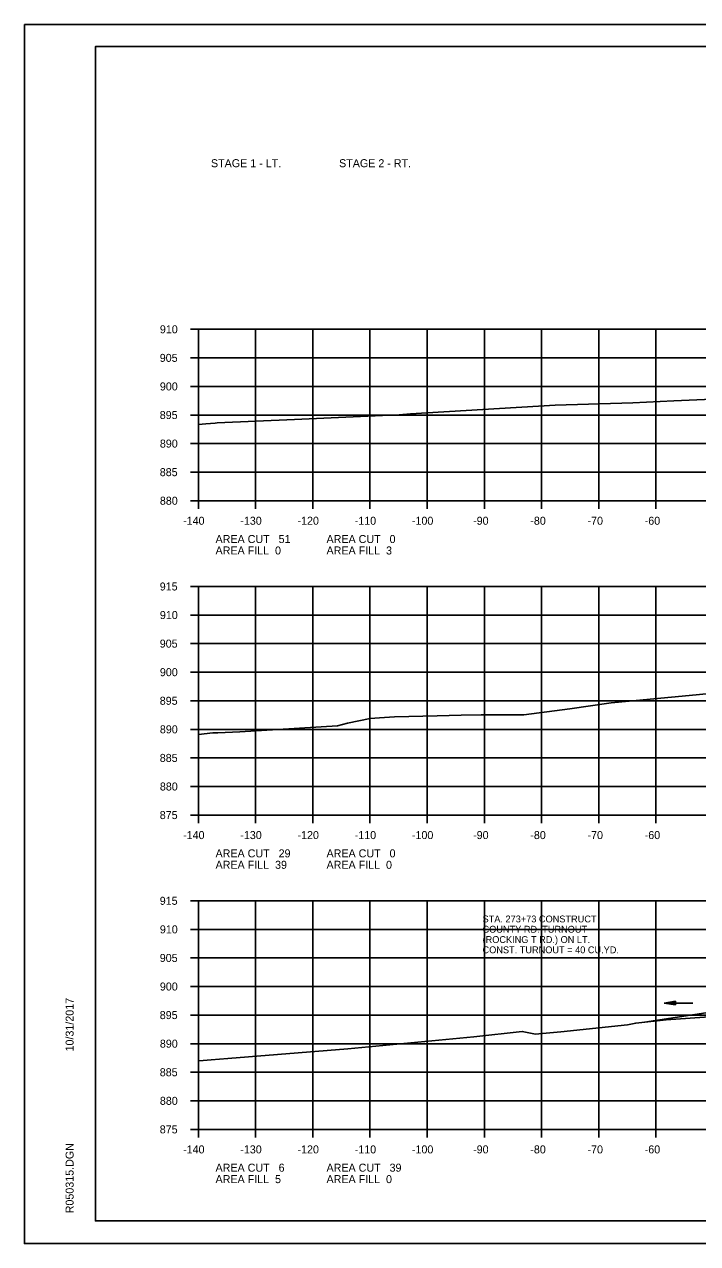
# Model space of a CAD drawing. Extents: x 1486524 to 1499135, y 326561 to 337924.
# Drawn here: x 1488812.5 to 1488930.2, y 330859.3 to 331072.6 of the extents above; entities that cross this region are included whole.
import ezdxf

# ---------------------------------------------------------------- set-up
doc = ezdxf.new("R2010")
doc.units = 0
for name, color, linetype in [('Default', 7, 'Continuous'), ('E_Const Align', 7, 'Continuous'), ('E_Const Align Station', 7, 'Continuous'), ('E_Ownership Information', 7, 'Continuous'), ('E_Property Line', 7, 'Continuous'), ('E_Proposed ROW Fig Annot', 7, 'Continuous'), ('E_Quarter Calls', 7, 'Continuous'), ('E_Station Offset', 7, 'Continuous'), ('E_Tract Number', 7, 'Continuous'), ('R_Water Annot', 7, 'Continuous')]:
    doc.layers.add(name, color=color, linetype=linetype)

msp = doc.modelspace()

# ---------------------------------------------------------------- linework, layer by layer
at = {"layer": 'E_Const Align'}
for p, q in [((1488841.49, 331019.25), (1488842.89, 331019.25)), ((1488842.89, 330989.25), (1488842.89, 331019.25)), ((1488841.49, 331014.25), (1488842.89, 331014.25)), ((1488841.49, 331009.25), (1488842.89, 331009.25)), ((1488841.49, 331004.25), (1488842.89, 331004.25)), ((1488841.49, 330999.25), (1488842.89, 330999.25)), ((1488841.49, 330994.25), (1488842.89, 330994.25)), ((1488841.49, 330989.25), (1488842.89, 330989.25)), ((1488842.89, 330989.25), (1489122.89, 330989.25)), ((1488842.89, 330987.85), (1488842.89, 330989.25)), ((1488852.89, 330987.85), (1488852.89, 330989.25)), ((1488862.89, 330987.85), (1488862.89, 330989.25)), ((1488872.89, 330987.85), (1488872.89, 330989.25)), ((1488882.89, 330987.85), (1488882.89, 330989.25)), ((1488892.89, 330987.85), (1488892.89, 330989.25)), ((1488902.89, 330987.85), (1488902.89, 330989.25)), ((1488912.89, 330987.85), (1488912.89, 330989.25)), ((1488922.89, 330987.85), (1488922.89, 330989.25)), ((1488841.49, 330974.25), (1488842.89, 330974.25)), ((1488842.89, 330934.25), (1488842.89, 330974.25)), ((1488841.49, 330969.25), (1488842.89, 330969.25)), ((1488841.49, 330964.25), (1488842.89, 330964.25)), ((1488841.49, 330959.25), (1488842.89, 330959.25)), ((1488841.49, 330954.25), (1488842.89, 330954.25)), ((1488841.49, 330949.25), (1488842.89, 330949.25)), ((1488841.49, 330944.25), (1488842.89, 330944.25)), ((1488841.49, 330939.25), (1488842.89, 330939.25)), ((1488841.49, 330934.25), (1488842.89, 330934.25)), ((1488842.89, 330934.25), (1489122.89, 330934.25)), ((1488842.89, 330932.85), (1488842.89, 330934.25)), ((1488852.89, 330932.85), (1488852.89, 330934.25)), ((1488862.89, 330932.85), (1488862.89, 330934.25)), ((1488872.89, 330932.85), (1488872.89, 330934.25)), ((1488882.89, 330932.85), (1488882.89, 330934.25)), ((1488892.89, 330932.85), (1488892.89, 330934.25)), ((1488902.89, 330932.85), (1488902.89, 330934.25)), ((1488912.89, 330932.85), (1488912.89, 330934.25)), ((1488922.89, 330932.85), (1488922.89, 330934.25)), ((1488841.49, 330919.25), (1488842.89, 330919.25)), ((1488842.89, 330879.25), (1488842.89, 330919.25)), ((1488841.49, 330914.25), (1488842.89, 330914.25)), ((1488841.49, 330909.25), (1488842.89, 330909.25)), ((1488841.49, 330904.25), (1488842.89, 330904.25)), ((1488841.49, 330899.25), (1488842.89, 330899.25)), ((1488841.49, 330894.25), (1488842.89, 330894.25)), ((1488841.49, 330889.25), (1488842.89, 330889.25)), ((1488841.49, 330884.25), (1488842.89, 330884.25)), ((1488841.49, 330879.25), (1488842.89, 330879.25)), ((1488842.89, 330879.25), (1489122.89, 330879.25)), ((1488842.89, 330877.85), (1488842.89, 330879.25)), ((1488852.89, 330877.85), (1488852.89, 330879.25)), ((1488862.89, 330877.85), (1488862.89, 330879.25)), ((1488872.89, 330877.85), (1488872.89, 330879.25)), ((1488882.89, 330877.85), (1488882.89, 330879.25)), ((1488892.89, 330877.85), (1488892.89, 330879.25)), ((1488902.89, 330877.85), (1488902.89, 330879.25)), ((1488912.89, 330877.85), (1488912.89, 330879.25)), ((1488922.89, 330877.85), (1488922.89, 330879.25))]:
    msp.add_line(p, q, dxfattribs=at)
at = {"layer": 'E_Ownership Information'}
for p, q in [((1488842.89, 331019.25), (1489122.89, 331019.25)), ((1488842.89, 330989.25), (1488842.89, 331019.25)), ((1488852.89, 330989.25), (1488852.89, 331019.25)), ((1488862.89, 330989.25), (1488862.89, 331019.25)), ((1488872.89, 330989.25), (1488872.89, 331019.25)), ((1488882.89, 330989.25), (1488882.89, 331019.25)), ((1488892.89, 330989.25), (1488892.89, 331019.25)), ((1488902.89, 330989.25), (1488902.89, 331019.25)), ((1488912.89, 330989.25), (1488912.89, 331019.25)), ((1488922.89, 330989.25), (1488922.89, 331019.25)), ((1488842.89, 331014.25), (1489122.89, 331014.25)), ((1488842.89, 331009.25), (1489122.89, 331009.25)), ((1488842.89, 331004.25), (1489122.89, 331004.25)), ((1488842.89, 330999.25), (1489122.89, 330999.25)), ((1488842.89, 330994.25), (1489122.89, 330994.25)), ((1488842.89, 330989.25), (1489122.89, 330989.25)), ((1488842.89, 330974.25), (1489122.89, 330974.25)), ((1488842.89, 330934.25), (1488842.89, 330974.25)), ((1488852.89, 330934.25), (1488852.89, 330974.25)), ((1488862.89, 330934.25), (1488862.89, 330974.25)), ((1488872.89, 330934.25), (1488872.89, 330974.25)), ((1488882.89, 330934.25), (1488882.89, 330974.25)), ((1488892.89, 330934.25), (1488892.89, 330974.25)), ((1488902.89, 330934.25), (1488902.89, 330974.25)), ((1488912.89, 330934.25), (1488912.89, 330974.25)), ((1488922.89, 330934.25), (1488922.89, 330974.25)), ((1488842.89, 330969.25), (1489122.89, 330969.25)), ((1488842.89, 330964.25), (1489122.89, 330964.25)), ((1488842.89, 330959.25), (1489122.89, 330959.25)), ((1488842.89, 330954.25), (1489122.89, 330954.25)), ((1488842.89, 330949.25), (1489122.89, 330949.25)), ((1488842.89, 330944.25), (1489122.89, 330944.25)), ((1488842.89, 330939.25), (1489122.89, 330939.25)), ((1488842.89, 330934.25), (1489122.89, 330934.25)), ((1488842.89, 330919.25), (1489122.89, 330919.25)), ((1488842.89, 330879.25), (1488842.89, 330919.25)), ((1488852.89, 330879.25), (1488852.89, 330919.25)), ((1488862.89, 330879.25), (1488862.89, 330919.25)), ((1488872.89, 330879.25), (1488872.89, 330919.25)), ((1488882.89, 330879.25), (1488882.89, 330919.25)), ((1488892.89, 330879.25), (1488892.89, 330919.25)), ((1488902.89, 330879.25), (1488902.89, 330919.25)), ((1488912.89, 330879.25), (1488912.89, 330919.25)), ((1488922.89, 330879.25), (1488922.89, 330919.25)), ((1488842.89, 330914.25), (1489122.89, 330914.25)), ((1488842.89, 330909.25), (1489122.89, 330909.25)), ((1488842.89, 330904.25), (1489122.89, 330904.25)), ((1488842.89, 330899.25), (1489122.89, 330899.25)), ((1488842.89, 330894.25), (1489122.89, 330894.25)), ((1488842.89, 330889.25), (1489122.89, 330889.25)), ((1488842.89, 330884.25), (1489122.89, 330884.25)), ((1488842.89, 330879.25), (1489122.89, 330879.25))]:
    msp.add_line(p, q, dxfattribs=at)
at = {"layer": 'E_Property Line'}
for p, q in [((1488824.89, 331068.71), (1489141.07, 331068.71)), ((1488824.89, 330863.25), (1488824.89, 331068.71)), ((1488824.89, 330863.25), (1488824.89, 330863.25)), ((1489141.07, 330863.25), (1488824.89, 330863.25))]:
    msp.add_line(p, q, dxfattribs=at)
at = {"layer": 'E_Proposed ROW Fig Annot'}
for p, q in [((1488926.32, 330901.66), (1488924.32, 330901.36)), ((1488926.32, 330901.61), (1488924.65, 330901.36)), ((1488926.32, 330901.56), (1488925, 330901.36)), ((1488926.32, 330901.06), (1488926.32, 330901.66)), ((1488926.32, 330901.06), (1488924.32, 330901.36)), ((1488926.32, 330901.11), (1488924.65, 330901.36)), ((1488926.32, 330901.16), (1488925, 330901.36)), ((1488926.32, 330901.51), (1488925.33, 330901.36)), ((1488926.32, 330901.21), (1488925.33, 330901.36)), ((1488926.32, 330901.46), (1488925.67, 330901.36)), ((1488926.32, 330901.26), (1488925.67, 330901.36)), ((1488926.32, 330901.41), (1488926, 330901.36)), ((1488926.32, 330901.31), (1488926, 330901.36))]:
    msp.add_line(p, q, dxfattribs=at)
at = {"layer": 'E_Quarter Calls'}
for p, q in [((1488812.48, 331072.6), (1489145.82, 331072.6)), ((1488812.48, 330859.27), (1489145.82, 330859.27))]:
    msp.add_line(p, q, dxfattribs=at)
for points in [[(1488812.48, 331072.6), (1489145.82, 331072.6), (1489145.82, 330859.26), (1488812.48, 330859.26)], [(1489058.81, 331068.71), (1489058.81, 331058.83), (1489094.54, 331058.83), (1489094.54, 331055.91), (1489117.74, 331055.91), (1489117.74, 331031.57), (1489141.07, 331031.57), (1489141.07, 330863.25), (1488824.89, 330863.25), (1488824.89, 331068.71)]]:
    msp.add_lwpolyline(points, close=True, dxfattribs=at)
at = {"layer": 'E_Station Offset'}
msp.add_line((1488920.87, 330898.01), (1488943.88, 330901.55), dxfattribs=at)
at = {"layer": 'E_Tract Number'}
for points in [[(1488842.89, 331002.59), (1488844.17, 331002.69), (1488845.84, 331002.83), (1488846.18, 331002.86), (1488859.68, 331003.44), (1488876.35, 331004.22), (1488878.01, 331004.29), (1488880, 331004.43), (1488905.24, 331005.98), (1488918.84, 331006.39), (1488926.01, 331006.71), (1488943.43, 331007.49)], [(1488842.89, 330948.36), (1488845.44, 330948.63), (1488846.28, 330948.65), (1488850.11, 330948.84), (1488867.19, 330949.89), (1488868.97, 330950.32), (1488872.92, 330951.15), (1488874.54, 330951.26), (1488877.17, 330951.46), (1488884.63, 330951.62), (1488888.82, 330951.71), (1488892.34, 330951.76), (1488899.78, 330951.8), (1488907.85, 330952.85), (1488915.03, 330953.87), (1488918.2, 330954.19), (1488929.93, 330955.3), (1488935.69, 330955.85)], [(1488842.89, 330891.22), (1488843.05, 330891.23), (1488845.14, 330891.4), (1488848.02, 330891.64), (1488868.99, 330893.32), (1488891.06, 330895.42), (1488899.51, 330896.39), (1488901.56, 330895.97), (1488901.79, 330895.92), (1488906.23, 330896.33), (1488917.92, 330897.57), (1488919.36, 330897.86), (1488924.68, 330898.44), (1488933.09, 330899)]]:
    msp.add_lwpolyline(points, dxfattribs=at)
at = {"layer": 'R_Water Annot'}
msp.add_line((1488929.32, 330901.36), (1488924.32, 330901.36), dxfattribs=at)

# ---------------------------------------------------------------- texts
at = {"layer": 'Default'}
for s, height, p in [('STAGE 1 - LT.', 1.4, (1488845.09, 331047.61)), ('STAGE 2 - RT.', 1.4, (1488867.49, 331047.61)), ('STA. 273+73 CONSTRUCT', 1.2, (1488892.57, 330915.47)), ('COUNTY RD. TURNOUT', 1.2, (1488892.57, 330913.67)), ('(ROCKING T RD.) ON LT.', 1.2, (1488892.57, 330911.87)), ('CONST. TURNOUT = 40 CU.YD.', 1.2, (1488892.57, 330910.07))]:
    msp.add_text(s, height=height, dxfattribs=at).set_placement(p)
at = {"layer": 'E_Const Align Station'}
for s, p in [('910', (1488836.16, 331018.55)), ('905', (1488836.14, 331013.55)), ('900', (1488836.16, 331008.55)), ('895', (1488836.14, 331003.55)), ('890', (1488836.16, 330998.55)), ('885', (1488836.14, 330993.55)), ('880', (1488836.16, 330988.55)), ('-140', (1488840.22, 330985.05)), ('-130', (1488850.22, 330985.05)), ('-120', (1488860.22, 330985.05)), ('-110', (1488870.22, 330985.05)), ('-100', (1488880.22, 330985.05)), ('-90', (1488890.92, 330985.05)), ('-80', (1488900.92, 330985.05)), ('-70', (1488910.92, 330985.05)), ('-60', (1488920.92, 330985.05)), ('AREA CUT   51', (1488845.89, 330981.85)), ('     AREA CUT   0', (1488862.69, 330981.85)), ('AREA FILL  0', (1488845.89, 330979.85)), ('     AREA FILL  3', (1488862.69, 330979.85)), ('915', (1488836.14, 330973.55)), ('910', (1488836.16, 330968.55)), ('905', (1488836.14, 330963.55)), ('900', (1488836.16, 330958.55)), ('895', (1488836.14, 330953.55)), ('890', (1488836.16, 330948.55)), ('885', (1488836.14, 330943.55)), ('880', (1488836.16, 330938.55)), ('875', (1488836.14, 330933.55)), ('-140', (1488840.22, 330930.05)), ('-130', (1488850.22, 330930.05)), ('-120', (1488860.22, 330930.05)), ('-110', (1488870.22, 330930.05)), ('-100', (1488880.22, 330930.05)), ('-90', (1488890.92, 330930.05)), ('-80', (1488900.92, 330930.05)), ('-70', (1488910.92, 330930.05)), ('-60', (1488920.92, 330930.05)), ('AREA CUT   29', (1488845.89, 330926.85)), ('     AREA CUT   0', (1488862.69, 330926.85)), ('AREA FILL  39', (1488845.89, 330924.85)), ('     AREA FILL  0', (1488862.69, 330924.85)), ('915', (1488836.14, 330918.55)), ('910', (1488836.16, 330913.55)), ('905', (1488836.14, 330908.55)), ('900', (1488836.16, 330903.55)), ('895', (1488836.14, 330898.55)), ('890', (1488836.16, 330893.55)), ('885', (1488836.14, 330888.55)), ('880', (1488836.16, 330883.55)), ('875', (1488836.14, 330878.55)), ('-140', (1488840.22, 330875.05)), ('-130', (1488850.22, 330875.05)), ('-120', (1488860.22, 330875.05)), ('-110', (1488870.22, 330875.05)), ('-100', (1488880.22, 330875.05)), ('-90', (1488890.92, 330875.05)), ('-80', (1488900.92, 330875.05)), ('-70', (1488910.92, 330875.05)), ('-60', (1488920.92, 330875.05)), ('AREA CUT   6', (1488845.89, 330871.85)), ('     AREA CUT   39', (1488862.69, 330871.85)), ('AREA FILL  5', (1488845.89, 330869.85)), ('     AREA FILL  0', (1488862.69, 330869.85))]:
    msp.add_text(s, height=1.4, dxfattribs=at).set_placement(p)
at = {"layer": 'E_Property Line'}
for s, p in [('10/31/2017', (1488821.08, 330892.89)), ('R050315.DGN', (1488821.08, 330864.57))]:
    msp.add_text(s, height=1.4, rotation=90, dxfattribs=at).set_placement(p)

doc.saveas('drawing.dxf')
